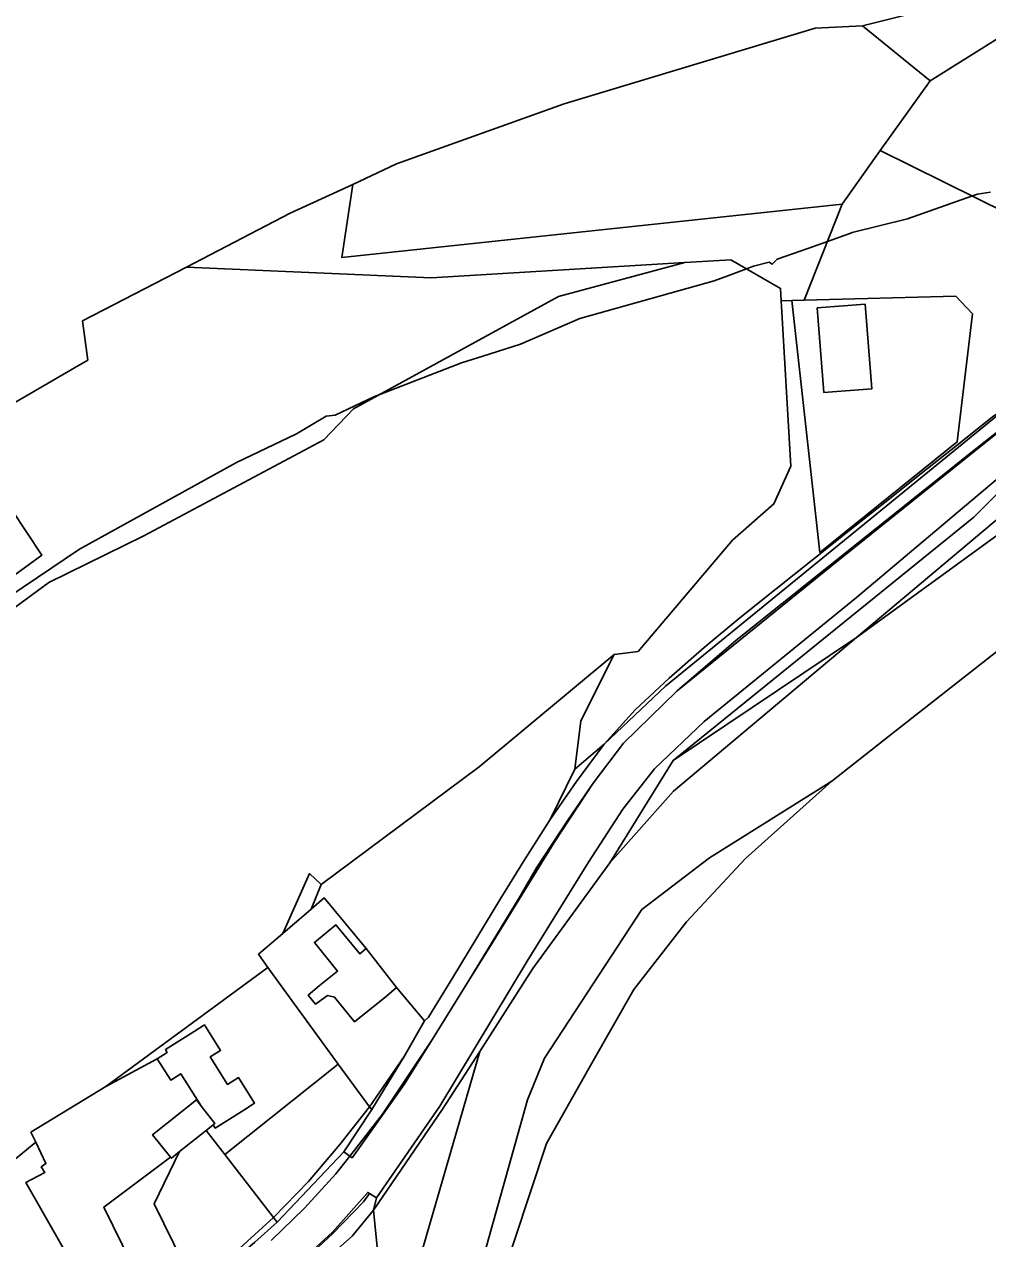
# Model space of a CAD drawing. Extents: x -477304 to -465429, y -1159113 to -1149210.
# Drawn here: x -472810.6 to -472602.9, y -1153639.3 to -1153377.4 of the extents above; entities that cross this region are included whole.
import ezdxf

# ---------------------------------------------------------------- set-up
doc = ezdxf.new("R2010")
doc.units = 0
for name, color, linetype in [('BPEJ_s', 7, 'Continuous'), ('orna_s', 7, 'Continuous'), ('ostatni_s', 7, 'Continuous'), ('PUPFL_s', 7, 'Continuous'), ('trav_porost_s', 7, 'Continuous'), ('voda_s', 7, 'Continuous')]:
    doc.layers.add(name, color=color, linetype=linetype)

msp = doc.modelspace()

# ---------------------------------------------------------------- linework, layer by layer
at = {"layer": 'BPEJ_s'}
for points in [[(-472602.34, -1153413.59), (-472605.11, -1153414.01), (-472606.24, -1153414.41), (-472620.22, -1153419.33), (-472632.13, -1153422.31), (-472632.67, -1153422.5), (-472637.49, -1153424.21), (-472641.74, -1153425.72), (-472648.3, -1153428.06), (-472649.37, -1153429.12), (-472650.01, -1153428.69), (-472653.41, -1153429.54), (-472654.93, -1153430.11), (-472658.93, -1153431.61), (-472661.92, -1153432.74), (-472690.86, -1153440.82), (-472703.63, -1153446.35), (-472711.75, -1153448.93), (-472716.39, -1153450.4), (-472733.99, -1153457.2), (-472735.12, -1153457.63), (-472743.63, -1153461.67), (-472745.55, -1153461.89), (-472751.93, -1153465.72), (-472764.91, -1153471.89), (-472798.74, -1153490.61), (-472831.93, -1153512.95)], [(-472831.93, -1153512.95), (-472798.74, -1153490.61), (-472764.91, -1153471.89), (-472751.93, -1153465.72), (-472745.55, -1153461.89), (-472743.63, -1153461.67), (-472735.12, -1153457.63), (-472733.99, -1153457.2), (-472716.39, -1153450.4), (-472711.75, -1153448.93), (-472703.63, -1153446.35), (-472690.86, -1153440.82), (-472661.92, -1153432.74), (-472658.93, -1153431.61), (-472654.93, -1153430.11), (-472653.41, -1153429.54), (-472650.01, -1153428.69), (-472649.37, -1153429.12), (-472648.3, -1153428.06), (-472641.74, -1153425.72), (-472637.49, -1153424.21), (-472632.67, -1153422.5), (-472632.13, -1153422.31), (-472620.22, -1153419.33), (-472606.24, -1153414.41), (-472605.11, -1153414.01), (-472602.34, -1153413.59)]]:
    msp.add_lwpolyline(points, dxfattribs=at)
at = {"layer": 'orna_s'}
msp.add_lwpolyline([(-472588.74, -1153367.37), (-472629.89, -1153377.69), (-472640.1, -1153378.2), (-472694.25, -1153394.54), (-472730.36, -1153407.44), (-472739.81, -1153411.95), (-472753.28, -1153418.15), (-472775.65, -1153429.74), (-472798.06, -1153441.36), (-472796.94, -1153449.79), (-472799.77, -1153451.44), (-472821.36, -1153464.01), (-472874.13, -1153502.8), (-472879.74, -1153506.91), (-472879.58, -1153488.6), (-472879.5, -1153475.9), (-472878.88, -1153371.94)], dxfattribs=at)
at = {"layer": 'ostatni_s'}
for points in [[(-472582.08, -1153345.76), (-472583.37, -1153332.51), (-472591.26, -1153332.08), (-472594.43, -1153322.05), (-472590.66, -1153315.03), (-472577.98, -1153330.87), (-472575.65, -1153346), (-472584.79, -1153368.39), (-472591.67, -1153374.76), (-472615.33, -1153389.56), (-472629.89, -1153377.69), (-472588.74, -1153367.37)], [(-472730.36, -1153407.44), (-472694.25, -1153394.54), (-472640.1, -1153378.2), (-472629.89, -1153377.69), (-472615.33, -1153389.56), (-472626.13, -1153404.59), (-472634.3, -1153416.17), (-472742.18, -1153427.65), (-472739.81, -1153411.95)], [(-472647.58, -1153434.34), (-472658.33, -1153428.16), (-472668.19, -1153428.73), (-472722.92, -1153432.06), (-472775.65, -1153429.74), (-472753.28, -1153418.15), (-472739.81, -1153411.95), (-472742.18, -1153427.65), (-472634.3, -1153416.17), (-472642.51, -1153436.87), (-472645.15, -1153436.94), (-472647.42, -1153437)], [(-472581.48, -1153459.1), (-472557.63, -1153445.61), (-472539.21, -1153435.1), (-472543.76, -1153440.46), (-472549.84, -1153445.85), (-472600.17, -1153483.52), (-472631.22, -1153509.61), (-472670.74, -1153536.15), (-472605.95, -1153483.67)], [(-472645.15, -1153436.94), (-472642.51, -1153436.87), (-472609.81, -1153436.02), (-472606.18, -1153439.86), (-472609.5, -1153467.47), (-472639.09, -1153491.3)], [(-472629.36, -1153437.74), (-472627.92, -1153456.02), (-472638.24, -1153456.83), (-472639.68, -1153438.56)], [(-472627.92, -1153456.02), (-472629.36, -1153437.74), (-472639.68, -1153438.56), (-472638.24, -1153456.83)], [(-472669.87, -1153521.16), (-472657.22, -1153510.3), (-472606.58, -1153469.8), (-472596.29, -1153461.65), (-472583.44, -1153451.56), (-472636.7, -1153494.27)], [(-472631.21, -1153500.98), (-472581.48, -1153459.1), (-472605.95, -1153483.67), (-472670.74, -1153536.15), (-472684.41, -1153558.25), (-472701, -1153581.01), (-472712.45, -1153598.91), (-472720.43, -1153611.39), (-472735.37, -1153633.17), (-472734.69, -1153630.51), (-472721.06, -1153610.74), (-472702.23, -1153579.43), (-472688.96, -1153558.12), (-472681.56, -1153546.68), (-472674.76, -1153537.95), (-472664.06, -1153527.79)], [(-472617.25, -1153474.28), (-472609.42, -1153468.06), (-472601.58, -1153461.86), (-472599.1, -1153460.35), (-472672.39, -1153520.16), (-472685.62, -1153532.65), (-472678.92, -1153525.22), (-472671.61, -1153518.39), (-472664.07, -1153511.81), (-472656.36, -1153505.43), (-472648.56, -1153499.18), (-472640.75, -1153492.93), (-472632.92, -1153486.72), (-472625.08, -1153480.5)], [(-472670.68, -1153542.77), (-472684.41, -1153558.25), (-472670.74, -1153536.15), (-472631.22, -1153509.61)], [(-472691.92, -1153538.07), (-472685.62, -1153532.65), (-472691.61, -1153540.67), (-472697.27, -1153548.91)], [(-472714.78, -1153583.65), (-472703.75, -1153565.43), (-472700.21, -1153559.29), (-472693.48, -1153549.05), (-472687.99, -1153541.06), (-472696.42, -1153553.83), (-472709.51, -1153575.21)], [(-472747.04, -1153584.76), (-472749.4, -1153586.76), (-472747.81, -1153588.75), (-472745.29, -1153586.85), (-472743.74, -1153587.19), (-472739.41, -1153592.52), (-472732.57, -1153586.98), (-472730.36, -1153585.15), (-472724.35, -1153592.35), (-472728.74, -1153600), (-472736.22, -1153610.84), (-472742.93, -1153601.65), (-472758.14, -1153580.81), (-472760.14, -1153577.98), (-472754.88, -1153573.47), (-472748.78, -1153568.24), (-472745.94, -1153565.8), (-472736.95, -1153576.73), (-472738.3, -1153577.87), (-472743.46, -1153571.62), (-472748.09, -1153575.42), (-472743.08, -1153581.58)], [(-472730.36, -1153585.15), (-472732.57, -1153586.98), (-472739.41, -1153592.52), (-472743.74, -1153587.19), (-472745.29, -1153586.85), (-472747.81, -1153588.75), (-472749.4, -1153586.76), (-472747.04, -1153584.76), (-472743.08, -1153581.58), (-472748.09, -1153575.42), (-472743.46, -1153571.62), (-472738.3, -1153577.87), (-472736.95, -1153576.73)], [(-472774.03, -1153594.63), (-472771.78, -1153593.2), (-472768.31, -1153598.69), (-472770.55, -1153600.11), (-472766.8, -1153606.03), (-472764.47, -1153604.55), (-472760.96, -1153610.08), (-472763.29, -1153611.56), (-472769.46, -1153615.47), (-472769.91, -1153614.75), (-472769.56, -1153614.47), (-472772.41, -1153610.82), (-472776.9, -1153603.74), (-472779.04, -1153605.1), (-472781.97, -1153600.49), (-472779.83, -1153599.13), (-472780.2, -1153598.54)], [(-472733.39, -1153612.48), (-472722.62, -1153596.25), (-472728.72, -1153606.04), (-472739.96, -1153621.87), (-472740.43, -1153621.54)], [(-472776.9, -1153603.74), (-472772.41, -1153610.82), (-472773.52, -1153609.4), (-472782.98, -1153616.9), (-472779.13, -1153621.7), (-472793.44, -1153632.51), (-472785.41, -1153648.92), (-472781.89, -1153656.09), (-472790.16, -1153662.67), (-472803.62, -1153638.9), (-472810.32, -1153627.21), (-472806.21, -1153625.05), (-472806.96, -1153623.82), (-472805.97, -1153623.11), (-472808.17, -1153618.47), (-472809.18, -1153616.35), (-472793.05, -1153606.52), (-472781.97, -1153600.49), (-472779.04, -1153605.1)], [(-472736.22, -1153610.84), (-472728.74, -1153600), (-472735.7, -1153611.46)], [(-472777.15, -1153620.54), (-472778.92, -1153621.96), (-472779.13, -1153621.7), (-472782.98, -1153616.9), (-472773.52, -1153609.4), (-472772.41, -1153610.82), (-472769.56, -1153614.47), (-472769.91, -1153614.75), (-472771.42, -1153615.96)], [(-472756.11, -1153635.72), (-472756.88, -1153634.76), (-472749.34, -1153626.98), (-472742.57, -1153619.02), (-472736.22, -1153610.84), (-472735.7, -1153611.46), (-472741.74, -1153620.6)], [(-472779.13, -1153621.7), (-472778.92, -1153621.96), (-472777.15, -1153620.54), (-472782.63, -1153631.77), (-472776.39, -1153644.49), (-472783.92, -1153648.19), (-472785.41, -1153648.92), (-472793.44, -1153632.51)], [(-472755.9, -1153648.82), (-472756, -1153648.69), (-472744.19, -1153637.94), (-472736.57, -1153629.33), (-472736.23, -1153629.54), (-472737.47, -1153631.33), (-472744.11, -1153638.21), (-472753.14, -1153646.58)], [(-472734.69, -1153630.51), (-472735.37, -1153633.17), (-472739.93, -1153638.77), (-472754.03, -1153651.18), (-472755.9, -1153648.82), (-472753.14, -1153646.58), (-472744.11, -1153638.21), (-472737.47, -1153631.33), (-472736.23, -1153629.54)], [(-472781.46, -1153657), (-472781.89, -1153656.09), (-472772.56, -1153648.68), (-472764.13, -1153641.36), (-472756.88, -1153634.76), (-472756.11, -1153635.72), (-472760.94, -1153640.03), (-472772.14, -1153649.72)]]:
    msp.add_lwpolyline(points, close=True, dxfattribs=at)
for points in [[(-472601.58, -1153461.86), (-472609.42, -1153468.06), (-472617.25, -1153474.28), (-472625.08, -1153480.5), (-472632.92, -1153486.72), (-472640.75, -1153492.93), (-472648.56, -1153499.18), (-472656.36, -1153505.43), (-472664.07, -1153511.81), (-472671.61, -1153518.39), (-472678.92, -1153525.22), (-472685.62, -1153532.65), (-472691.92, -1153538.07), (-472690.65, -1153527.61), (-472683.47, -1153513.31), (-472678.3, -1153512.65), (-472657.93, -1153488.62), (-472649.03, -1153480.84), (-472645.34, -1153472.65), (-472647.42, -1153437), (-472645.15, -1153436.94), (-472639.09, -1153491.3), (-472609.5, -1153467.47), (-472606.18, -1153439.86), (-472609.81, -1153436.02), (-472642.51, -1153436.87), (-472634.3, -1153416.17), (-472626.13, -1153404.59), (-472591.8, -1153421.54)], [(-472757.37, -1153639.73), (-472750.22, -1153632.74), (-472743.48, -1153625.34), (-472740.43, -1153621.54), (-472739.96, -1153621.87), (-472728.72, -1153606.04), (-472722.62, -1153596.25), (-472714.78, -1153583.65), (-472709.51, -1153575.21), (-472696.42, -1153553.83), (-472687.99, -1153541.06), (-472681.44, -1153532.44), (-472669.87, -1153521.16), (-472636.7, -1153494.27), (-472583.44, -1153451.56)], [(-472581.48, -1153459.1), (-472631.21, -1153500.98), (-472664.06, -1153527.79), (-472674.76, -1153537.95), (-472681.56, -1153546.68), (-472688.96, -1153558.12), (-472702.23, -1153579.43), (-472721.06, -1153610.74), (-472734.69, -1153630.51), (-472736.23, -1153629.54), (-472736.57, -1153629.33), (-472744.19, -1153637.94), (-472756, -1153648.69)], [(-472596.29, -1153461.65), (-472606.58, -1153469.8), (-472657.22, -1153510.3), (-472669.87, -1153521.16), (-472681.44, -1153532.44), (-472687.99, -1153541.06), (-472693.48, -1153549.05), (-472700.21, -1153559.29), (-472703.75, -1153565.43), (-472714.78, -1153583.65), (-472722.62, -1153596.25), (-472733.39, -1153612.48), (-472740.43, -1153621.54), (-472741.74, -1153620.6), (-472735.7, -1153611.46), (-472728.74, -1153600), (-472724.35, -1153592.35), (-472723.45, -1153591.52), (-472718.22, -1153582.99), (-472713.04, -1153574.44), (-472707.86, -1153565.88), (-472702.65, -1153557.35), (-472697.27, -1153548.91), (-472691.61, -1153540.67), (-472685.62, -1153532.65), (-472672.39, -1153520.16), (-472599.1, -1153460.35)], [(-472760.94, -1153640.03), (-472756.11, -1153635.72), (-472741.74, -1153620.6), (-472740.43, -1153621.54), (-472743.48, -1153625.34), (-472750.22, -1153632.74), (-472757.37, -1153639.73)]]:
    msp.add_lwpolyline(points, dxfattribs=at)
at = {"layer": 'PUPFL_s'}
msp.add_lwpolyline([(-472590.66, -1153315.03), (-472526.3, -1153357.42), (-472528.79, -1153358.17), (-472550.59, -1153367.29), (-472553.32, -1153368.43), (-472558.28, -1153371.12), (-472567.61, -1153376.18), (-472578.79, -1153393.57), (-472580.26, -1153390.31), (-472587.4, -1153393.53), (-472590.41, -1153413.97), (-472591.8, -1153421.54), (-472626.13, -1153404.59), (-472615.33, -1153389.56), (-472591.67, -1153374.76), (-472584.79, -1153368.39), (-472575.65, -1153346), (-472577.98, -1153330.87)], close=True, dxfattribs=at)
at = {"layer": 'trav_porost_s'}
for points in [[(-472869.34, -1153547.08), (-472861.22, -1153537.1), (-472862.26, -1153535.47), (-472828.98, -1153508.02), (-472806.84, -1153491.85), (-472813.34, -1153482.14), (-472821.36, -1153464.01), (-472799.77, -1153451.44), (-472796.94, -1153449.79), (-472798.06, -1153441.36), (-472775.65, -1153429.74), (-472722.92, -1153432.06), (-472668.19, -1153428.73), (-472695.46, -1153436.07), (-472739.65, -1153460.3), (-472746.06, -1153467), (-472784.88, -1153487.7), (-472805.33, -1153497.77), (-472836.12, -1153520.35), (-472862.78, -1153542.76), (-472859.05, -1153547.77), (-472873.63, -1153564.13), (-472877.52, -1153558.86)], [(-472813.34, -1153482.14), (-472806.84, -1153491.85), (-472828.98, -1153508.02), (-472862.26, -1153535.47), (-472879.74, -1153506.91), (-472874.13, -1153502.8), (-472821.36, -1153464.01)], [(-472683.47, -1153513.31), (-472690.65, -1153527.61), (-472691.92, -1153538.07), (-472697.27, -1153548.91), (-472702.65, -1153557.35), (-472707.86, -1153565.88), (-472713.04, -1153574.44), (-472718.22, -1153582.99), (-472723.45, -1153591.52), (-472724.35, -1153592.35), (-472730.36, -1153585.15), (-472736.95, -1153576.73), (-472745.94, -1153565.8), (-472748.78, -1153568.24), (-472746.6, -1153562.95), (-472712.54, -1153537.56)], [(-472749.12, -1153560.56), (-472746.6, -1153562.95), (-472748.78, -1153568.24), (-472754.88, -1153573.47)], [(-472771.42, -1153615.96), (-472769.91, -1153614.75), (-472769.46, -1153615.47), (-472763.29, -1153611.56), (-472760.96, -1153610.08), (-472764.47, -1153604.55), (-472766.8, -1153606.03), (-472770.55, -1153600.11), (-472768.31, -1153598.69), (-472771.78, -1153593.2), (-472774.03, -1153594.63), (-472780.2, -1153598.54), (-472779.83, -1153599.13), (-472781.97, -1153600.49), (-472793.05, -1153606.52), (-472758.14, -1153580.81), (-472742.93, -1153601.65), (-472767.39, -1153621.17)], [(-472736.22, -1153610.84), (-472742.57, -1153619.02), (-472749.34, -1153626.98), (-472756.88, -1153634.76), (-472767.39, -1153621.17), (-472742.93, -1153601.65)], [(-472781.89, -1153656.09), (-472785.41, -1153648.92), (-472783.92, -1153648.19), (-472776.39, -1153644.49), (-472782.63, -1153631.77), (-472777.15, -1153620.54), (-472771.42, -1153615.96), (-472767.39, -1153621.17), (-472756.88, -1153634.76), (-472764.13, -1153641.36), (-472772.56, -1153648.68)], [(-472810.32, -1153627.21), (-472803.62, -1153638.9), (-472790.16, -1153662.67), (-472804.19, -1153673.38), (-472816.11, -1153682.55), (-472816.32, -1153680.71), (-472826.9, -1153667.43), (-472838.71, -1153652.54), (-472844.98, -1153644.74), (-472846.36, -1153643.31), (-472848.64, -1153641.38), (-472849.47, -1153640.79), (-472821.87, -1153619.28), (-472817.44, -1153626.04), (-472808.17, -1153618.47), (-472805.97, -1153623.11), (-472806.96, -1153623.82), (-472806.21, -1153625.05)], [(-472750.48, -1153698.67), (-472752.36, -1153703.46), (-472761.51, -1153701.78), (-472807.03, -1153693.43), (-472805.14, -1153692.09), (-472789.33, -1153680.25), (-472754.03, -1153651.18), (-472739.93, -1153638.77), (-472735.37, -1153633.17), (-472733.37, -1153652.7), (-472733.87, -1153656.65)]]:
    msp.add_lwpolyline(points, close=True, dxfattribs=at)
for points in [[(-472836.12, -1153520.35), (-472805.33, -1153497.77), (-472784.88, -1153487.7), (-472746.06, -1153467), (-472739.65, -1153460.3), (-472695.46, -1153436.07), (-472668.19, -1153428.73), (-472658.33, -1153428.16), (-472647.58, -1153434.34), (-472647.42, -1153437), (-472645.34, -1153472.65), (-472649.03, -1153480.84), (-472657.93, -1153488.62), (-472678.3, -1153512.65), (-472683.47, -1153513.31), (-472712.54, -1153537.56), (-472746.6, -1153562.95), (-472749.12, -1153560.56), (-472754.88, -1153573.47), (-472760.14, -1153577.98), (-472758.14, -1153580.81), (-472793.05, -1153606.52), (-472809.18, -1153616.35), (-472808.17, -1153618.47), (-472817.44, -1153626.04)], [(-472708.43, -1153650.31), (-472698.05, -1153618.78), (-472688.27, -1153601.44), (-472679.24, -1153585.59), (-472667.86, -1153570.97), (-472662.1, -1153564.78), (-472655.17, -1153557.33), (-472636.55, -1153540.63), (-472622.92, -1153529.91), (-472588.32, -1153502.77), (-472582.13, -1153498.2), (-472570.93, -1153512.13), (-472539.85, -1153578.35), (-472525.28, -1153607.75), (-472519.83, -1153611.51), (-472491.32, -1153672.69)]]:
    msp.add_lwpolyline(points, dxfattribs=at)
at = {"layer": 'voda_s'}
for points in [[(-472731.92, -1153666.17), (-472712.45, -1153598.91), (-472701, -1153581.01), (-472684.41, -1153558.25), (-472670.68, -1153542.77), (-472631.22, -1153509.61), (-472569.1, -1153464.49), (-472549.84, -1153445.85), (-472543.76, -1153440.46), (-472539.21, -1153435.1), (-472534.22, -1153429.45), (-472533.71, -1153430.54), (-472526.95, -1153427.49), (-472524.8, -1153426.66), (-472524.27, -1153425.24), (-472521.48, -1153417.79), (-472517.76, -1153414.65), (-472514.75, -1153410.06), (-472511.05, -1153404.47), (-472497.21, -1153389.92), (-472481.81, -1153365.69)], [(-472500.08, -1153418.26), (-472503.97, -1153419.44), (-472515, -1153428.18), (-472558.98, -1153473.97), (-472588.32, -1153502.77), (-472622.92, -1153529.91), (-472636.55, -1153540.63), (-472662.93, -1153557.17), (-472677.49, -1153568.34), (-472698.49, -1153600.39), (-472702.14, -1153609.37), (-472712.62, -1153646.82), (-472713.42, -1153649.64), (-472722.53, -1153682.82), (-472742.13, -1153716.6), (-472756.15, -1153743.39), (-472762.74, -1153786.07), (-472763.85, -1153787.43), (-472773.11, -1153798.75), (-472775.54, -1153801.47), (-472776.81, -1153803.44), (-472777.88, -1153794.39)]]:
    msp.add_lwpolyline(points, dxfattribs=at)
for points in [[(-472631.22, -1153509.61), (-472600.17, -1153483.52), (-472549.84, -1153445.85), (-472569.1, -1153464.49)], [(-472667.86, -1153570.97), (-472679.24, -1153585.59), (-472688.27, -1153601.44), (-472698.05, -1153618.78), (-472708.43, -1153650.31), (-472709.17, -1153652.03), (-472709.41, -1153652.68), (-472713.42, -1153649.64), (-472712.62, -1153646.82), (-472702.14, -1153609.37), (-472698.49, -1153600.39), (-472677.49, -1153568.34), (-472662.93, -1153557.17), (-472636.55, -1153540.63), (-472655.17, -1153557.33), (-472662.1, -1153564.78)], [(-472735.37, -1153633.17), (-472720.43, -1153611.39), (-472712.45, -1153598.91), (-472731.92, -1153666.17), (-472750.23, -1153703.93), (-472759.58, -1153721.82), (-472752.36, -1153703.46), (-472750.48, -1153698.67), (-472733.87, -1153656.65), (-472733.37, -1153652.7)]]:
    msp.add_lwpolyline(points, close=True, dxfattribs=at)

doc.saveas('drawing.dxf')
